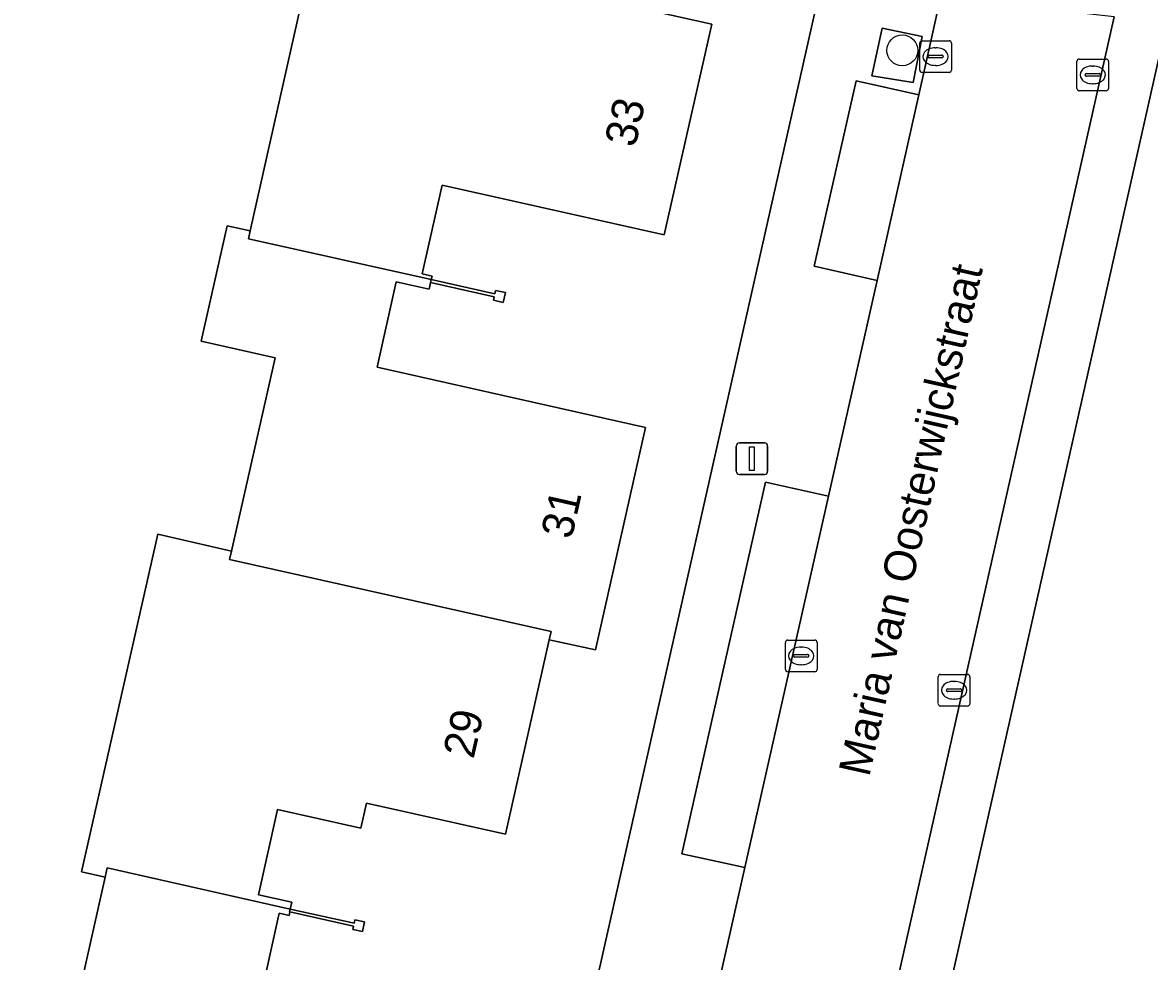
# Model space of a CAD drawing. Extents: x 161771 to 163125, y 382475 to 383179.
# Drawn here: x 162748.34 to 162783.98, y 382690.82 to 382720.52 of the extents above; entities that cross this region are included whole.
import ezdxf

# ---------------------------------------------------------------- set-up
doc = ezdxf.new("R2010")
doc.units = 0
for name, color, linetype in [('IMGEO_Boom', 7, 'Continuous'), ('IMGEO_Erf', 7, 'Continuous'), ('IMGEO_Groenvoorziening', 7, 'Continuous'), ('IMGEO_Kolk', 7, 'Continuous'), ('IMGEO_Lichtmast', 7, 'Continuous'), ('IMGEO_Muur', 7, 'Continuous'), ('IMGEO_Openbare_ruimte_label', 7, 'Continuous'), ('IMGEO_Pand', 7, 'Continuous'), ('IMGEO_Pand_nummerreeks', 7, 'Continuous'), ('IMGEO_Parkeervlak_open', 7, 'Continuous'), ('IMGEO_Rijbaan_lokaal_open', 7, 'Continuous'), ('IMGEO_Voetpad_open', 7, 'Continuous')]:
    doc.layers.add(name, color=color, linetype=linetype)

msp = doc.modelspace()

# ---------------------------------------------------------------- linework, layer by layer
at = {"layer": 'IMGEO_Boom'}
msp.add_circle((162776.162, 382719.639), 0.489, dxfattribs=at)
at = {"layer": 'IMGEO_Erf'}
for points in [[(162832.636, 382755.053), (162794.244, 382763.661), (162784.487, 382720.332), (162773.979, 382673.613)], [(162724.362, 382733.025), (162712.699, 382681.068), (162728.994, 382677.41), (162729.174, 382678.21), (162735.807, 382676.723), (162744.322, 382714.645), (162745.625, 382714.357), (162741.504, 382695.911), (162743.491, 382695.469), (162742.861, 382692.539), (162740.863, 382692.989), (162737.14, 382676.424), (162746.543, 382674.277), (162746.368, 382673.51), (162761.948, 382670.012), (162773.388, 382720.8)], [(162748.826, 382683.999), (162750.953, 382693.494), (162750.21, 382693.661), (162752.617, 382704.341), (162754.951, 382703.803), (162756.331, 382709.918), (162753.995, 382710.445), (162754.81, 382714.093), (162755.544, 382713.928), (162757.457, 382722.482)], [(162765.723, 382721.464), (162770.139, 382720.468), (162768.634, 382713.804), (162761.609, 382715.379), (162760.979, 382712.567), (162761.291, 382712.497), (162761.267, 382712.389), (162763.277, 382711.939), (162763.301, 382712.046), (162763.609, 382711.977), (162763.54, 382711.67), (162763.232, 382711.739), (162763.256, 382711.846), (162761.245, 382712.297), (162761.197, 382712.082), (162760.156, 382712.315), (162759.551, 382709.617), (162768.037, 382707.715), (162766.459, 382700.676), (162764.994, 382700.993), (162763.61, 382694.852), (162759.215, 382695.825), (162759.041, 382695.043), (162756.4, 382695.627), (162755.803, 382692.929), (162756.855, 382692.697), (162756.807, 382692.482), (162758.828, 382692.034), (162758.852, 382692.142), (162759.16, 382692.074), (162759.092, 382691.766), (162758.784, 382691.834), (162758.808, 382691.943), (162756.797, 382692.388), (162756.773, 382692.28), (162756.461, 382692.35), (162755.837, 382689.531)]]:
    msp.add_lwpolyline(points, dxfattribs=at)
at = {"layer": 'IMGEO_Groenvoorziening'}
msp.add_lwpolyline([(162775.523, 382720.341), (162775.197, 382718.834), (162776.504, 382718.624), (162776.795, 382720.073)], close=True, dxfattribs=at)
at = {"layer": 'IMGEO_Kolk'}
for p, q in [((162776.79, 382719.943), (162777.642, 382719.943)), ((162776.715, 382719.017), (162776.715, 382719.869)), ((162777.203, 382719.723), (162777.228, 382719.723)), ((162777.716, 382719.869), (162777.716, 382719.017)), ((162776.974, 382719.437), (162776.974, 382719.449)), ((162777.412, 382719.4), (162777.014, 382719.4)), ((162777.017, 382719.486), (162777.415, 382719.486)), ((162777.458, 382719.449), (162777.458, 382719.437)), ((162781.684, 382718.438), (162781.684, 382719.29)), ((162781.759, 382719.364), (162782.611, 382719.364)), ((162782.685, 382719.29), (162782.685, 382718.438)), ((162777.642, 382718.943), (162776.79, 382718.943)), ((162777.226, 382719.163), (162777.201, 382719.163)), ((162781.943, 382718.858), (162781.943, 382718.87)), ((162782.381, 382718.821), (162781.983, 382718.821)), ((162781.986, 382718.907), (162782.384, 382718.907)), ((162782.172, 382719.144), (162782.197, 382719.144)), ((162782.427, 382718.87), (162782.427, 382718.858)), ((162782.195, 382718.584), (162782.17, 382718.584)), ((162782.611, 382718.364), (162781.759, 382718.364)), ((162772.465, 382700.062), (162772.465, 382700.914)), ((162772.54, 382700.988), (162773.392, 382700.988)), ((162772.953, 382700.768), (162772.978, 382700.768)), ((162773.466, 382700.914), (162773.466, 382700.062)), ((162772.724, 382700.482), (162772.724, 382700.494)), ((162773.162, 382700.445), (162772.764, 382700.445)), ((162772.767, 382700.531), (162773.165, 382700.531)), ((162773.208, 382700.494), (162773.208, 382700.482)), ((162773.392, 382699.988), (162772.54, 382699.988)), ((162772.976, 382700.208), (162772.951, 382700.208)), ((162777.3, 382698.977), (162777.3, 382699.829)), ((162777.375, 382699.903), (162778.227, 382699.903)), ((162777.788, 382699.683), (162777.813, 382699.683)), ((162778.301, 382699.829), (162778.301, 382698.977)), ((162777.559, 382699.397), (162777.559, 382699.409)), ((162777.997, 382699.36), (162777.599, 382699.36)), ((162777.602, 382699.446), (162778, 382699.446)), ((162778.043, 382699.409), (162778.043, 382699.397)), ((162778.227, 382698.903), (162777.375, 382698.903)), ((162777.811, 382699.123), (162777.786, 382699.123))]:
    msp.add_line(p, q, dxfattribs=at)
for points in [[(162776.79, 382719.943), (162777.642, 382719.943)], [(162776.715, 382719.017), (162776.715, 382719.869)], [(162777.716, 382719.869), (162777.716, 382719.017)], [(162781.684, 382718.438), (162781.684, 382719.29)], [(162781.759, 382719.364), (162782.611, 382719.364)], [(162782.685, 382719.29), (162782.685, 382718.438)], [(162777.642, 382718.943), (162776.79, 382718.943)], [(162782.611, 382718.364), (162781.759, 382718.364)], [(162772.465, 382700.062), (162772.465, 382700.914)], [(162772.54, 382700.988), (162773.392, 382700.988)], [(162773.466, 382700.914), (162773.466, 382700.062)], [(162773.392, 382699.988), (162772.54, 382699.988)], [(162777.3, 382698.977), (162777.3, 382699.829)], [(162777.375, 382699.903), (162778.227, 382699.903)], [(162778.301, 382699.829), (162778.301, 382698.977)], [(162778.227, 382698.903), (162777.375, 382698.903)]]:
    msp.add_lwpolyline(points, dxfattribs=at)
for centre, radius, start, end in [((162776.792, 382719.867), 0.0765, 91.552, 178.448), ((162776.792, 382719.867), 0.0765, 91.552, 178.448), ((162777.64, 382719.867), 0.0765, 1.552, 88.448), ((162777.64, 382719.867), 0.0765, 1.552, 88.448), ((162777.014, 382719.446), 0.0403, 85.8775, 175.7526), ((162777.011, 382719.436), 0.0366, 178.938, 274.7102), ((162777.415, 382719.443), 0.043, 264.8664, 352.4533), ((162777.419, 382719.448), 0.0386, 1.7309, 96.639), ((162781.761, 382719.288), 0.0765, 91.552, 178.448), ((162781.761, 382719.288), 0.0765, 91.552, 178.448), ((162782.609, 382719.288), 0.0765, 1.552, 88.448), ((162782.609, 382719.288), 0.0765, 1.552, 88.448), ((162776.792, 382719.019), 0.0765, 181.552, 268.448), ((162776.792, 382719.019), 0.0765, 181.552, 268.448), ((162777.64, 382719.019), 0.0765, 271.552, 358.448), ((162777.64, 382719.019), 0.0765, 271.552, 358.448), ((162781.983, 382718.867), 0.0403, 85.8775, 175.7526), ((162781.98, 382718.857), 0.0366, 178.938, 274.7102), ((162782.384, 382718.864), 0.043, 264.8664, 352.4533), ((162782.388, 382718.869), 0.0386, 1.7309, 96.639), ((162781.761, 382718.44), 0.0765, 181.552, 268.448), ((162781.761, 382718.44), 0.0765, 181.552, 268.448), ((162782.609, 382718.44), 0.0765, 271.552, 358.448), ((162782.609, 382718.44), 0.0765, 271.552, 358.448), ((162772.542, 382700.912), 0.0765, 91.552, 178.448), ((162772.542, 382700.912), 0.0765, 91.552, 178.448), ((162773.39, 382700.912), 0.0765, 1.552, 88.448), ((162773.39, 382700.912), 0.0765, 1.552, 88.448), ((162772.764, 382700.491), 0.0403, 85.8775, 175.7526), ((162772.761, 382700.481), 0.0366, 178.938, 274.7102), ((162773.165, 382700.488), 0.043, 264.8664, 352.4533), ((162773.169, 382700.493), 0.0386, 1.7309, 96.639), ((162772.542, 382700.064), 0.0765, 181.552, 268.448), ((162772.542, 382700.064), 0.0765, 181.552, 268.448), ((162773.39, 382700.064), 0.0765, 271.552, 358.448), ((162773.39, 382700.064), 0.0765, 271.552, 358.448), ((162777.377, 382699.827), 0.0765, 91.552, 178.448), ((162777.377, 382699.827), 0.0765, 91.552, 178.448), ((162778.225, 382699.827), 0.0765, 1.552, 88.448), ((162778.225, 382699.827), 0.0765, 1.552, 88.448), ((162777.599, 382699.406), 0.0403, 85.8775, 175.7526), ((162777.596, 382699.396), 0.0366, 178.938, 274.7102), ((162778, 382699.403), 0.043, 264.8664, 352.4533), ((162778.004, 382699.408), 0.0386, 1.7309, 96.639), ((162777.377, 382698.979), 0.0765, 181.552, 268.448), ((162777.377, 382698.979), 0.0765, 181.552, 268.448), ((162778.225, 382698.979), 0.0765, 271.552, 358.448), ((162778.225, 382698.979), 0.0765, 271.552, 358.448)]:
    msp.add_arc(centre, radius, start, end, dxfattribs=at)
for centre, major_axis, ratio, start_param, end_param in [((162777.202, 382719.443), (-0.387, 0.002), 0.722429, 4.712389, 7.853982), ((162777.227, 382719.443), (-0.39, 0.002), 0.717154, 1.570796, 4.712389), ((162782.171, 382718.864), (-0.387, 0.002), 0.722429, 4.712389, 7.853982), ((162782.196, 382718.864), (-0.39, 0.002), 0.717154, 1.570796, 4.712389), ((162772.952, 382700.488), (-0.387, 0.002), 0.722429, 4.712389, 7.853982), ((162772.977, 382700.488), (-0.39, 0.002), 0.717154, 1.570796, 4.712389), ((162777.787, 382699.403), (-0.387, 0.002), 0.722429, 4.712389, 7.853982), ((162777.812, 382699.403), (-0.39, 0.002), 0.717154, 1.570796, 4.712389)]:
    msp.add_ellipse(centre, major_axis=major_axis, ratio=ratio, start_param=start_param, end_param=end_param, dxfattribs=at)
at = {"layer": 'IMGEO_Lichtmast'}
for p, q in [((162770.913, 382706.326), (162770.913, 382707.126)), ((162770.913, 382707.126), (162770.913, 382706.326)), ((162771.013, 382707.226), (162771.803, 382707.226)), ((162771.803, 382707.226), (162771.013, 382707.226)), ((162771.903, 382707.126), (162771.903, 382706.326)), ((162771.903, 382706.326), (162771.903, 382707.126)), ((162771.803, 382706.226), (162771.013, 382706.226)), ((162771.013, 382706.226), (162771.803, 382706.226))]:
    msp.add_line(p, q, dxfattribs=at)
msp.add_lwpolyline([(162771.333, 382707.101), (162771.483, 382707.101), (162771.483, 382706.351), (162771.333, 382706.351), (162771.333, 382707.101)], dxfattribs=at)
for centre, start, end in [((162771.013, 382707.126), 90, 180), ((162771.013, 382707.126), 90, 180), ((162771.803, 382707.126), 0, 90), ((162771.803, 382707.126), 360, 90), ((162771.013, 382706.326), 180, 270), ((162771.013, 382706.326), 180, 270), ((162771.803, 382706.326), 270, 0), ((162771.803, 382706.326), 270, 0)]:
    msp.add_arc(centre, 0.1, start, end, dxfattribs=at)
at = {"layer": 'IMGEO_Muur'}
for points in [[(162763.609, 382711.977), (162763.301, 382712.046), (162763.277, 382711.939), (162761.267, 382712.389), (162761.245, 382712.297), (162763.256, 382711.846), (162763.232, 382711.739), (162763.54, 382711.67)], [(162759.16, 382692.074), (162758.852, 382692.142), (162758.828, 382692.034), (162756.807, 382692.482), (162756.787, 382692.39), (162756.797, 382692.388), (162758.808, 382691.943), (162758.784, 382691.834), (162759.092, 382691.766)]]:
    msp.add_lwpolyline(points, close=True, dxfattribs=at)
at = {"layer": 'IMGEO_Pand'}
for points in [[(162770.139, 382720.468), (162765.723, 382721.464), (162765.9, 382722.249), (162760.154, 382723.544), (162759.799, 382721.948), (162757.457, 382722.482), (162755.544, 382713.928), (162755.489, 382713.682), (162761.267, 382712.389), (162761.291, 382712.497), (162760.979, 382712.567), (162761.609, 382715.379), (162768.634, 382713.804)], [(162768.037, 382707.715), (162759.551, 382709.617), (162760.156, 382712.315), (162761.197, 382712.082), (162761.245, 382712.297), (162761.267, 382712.389), (162755.489, 382713.682), (162755.544, 382713.928), (162754.81, 382714.093), (162753.995, 382710.445), (162756.331, 382709.918), (162754.951, 382703.803), (162754.891, 382703.537), (162765.054, 382701.258), (162764.994, 382700.993), (162766.459, 382700.676)], [(162764.994, 382700.993), (162765.054, 382701.258), (162754.891, 382703.537), (162754.951, 382703.803), (162752.617, 382704.341), (162750.21, 382693.661), (162750.953, 382693.494), (162751.017, 382693.78), (162756.807, 382692.482), (162756.855, 382692.697), (162755.803, 382692.929), (162756.4, 382695.627), (162759.041, 382695.043), (162759.215, 382695.825), (162763.61, 382694.852)], [(162763.566, 382687.82), (162755.837, 382689.531), (162756.461, 382692.35), (162756.773, 382692.28), (162756.797, 382692.388), (162756.787, 382692.39), (162756.807, 382692.482), (162751.017, 382693.78), (162750.953, 382693.494), (162748.826, 382683.999), (162761.317, 382681.195), (162761.257, 382680.932), (162761.995, 382680.77)]]:
    msp.add_lwpolyline(points, close=True, dxfattribs=at)
at = {"layer": 'IMGEO_Parkeervlak_open'}
for points in [[(162776.687, 382718.23), (162774.699, 382718.68), (162773.374, 382712.81), (162775.363, 382712.356)], [(162773.827, 382705.542), (162771.837, 382705.982), (162769.19, 382694.228), (162771.179, 382693.792)]]:
    msp.add_lwpolyline(points, close=True, dxfattribs=at)
at = {"layer": 'IMGEO_Rijbaan_lokaal_open'}
msp.add_lwpolyline([(162772.733, 382675.659), (162782.86, 382720.698), (162777.37, 382721.321), (162777.112, 382720.115), (162776.687, 382718.23), (162775.363, 382712.356), (162773.827, 382705.542), (162771.179, 382693.792), (162769.201, 382685.018), (162766.545, 382673.234), (162766.28, 382672.057), (162764.104, 382662.327), (162761.49, 382650.637), (162759.896, 382643.513), (162757.281, 382631.82), (162755.524, 382623.961), (162751.529, 382606.101), (162750.958, 382603.561)], dxfattribs=at)
at = {"layer": 'IMGEO_Voetpad_open'}
for points in [[(162767.248, 382685.464), (162769.201, 382685.018), (162771.179, 382693.792), (162769.19, 382694.228), (162771.837, 382705.982), (162773.827, 382705.542), (162775.363, 382712.356), (162773.374, 382712.81), (162774.699, 382718.68), (162776.687, 382718.23), (162777.112, 382720.115), (162777.37, 382721.321), (162773.653, 382722.008), (162773.388, 382720.8), (162761.948, 382670.012), (162763.517, 382669.659), (162762.893, 382666.783), (162761.303, 382667.139), (162747.018, 382603.214)], [(162782.86, 382720.698), (162772.733, 382675.659)], [(162773.979, 382673.613), (162784.487, 382720.332)]]:
    msp.add_lwpolyline(points, dxfattribs=at)
msp.add_lwpolyline([(162775.523, 382720.341), (162776.795, 382720.073), (162776.504, 382718.624), (162775.197, 382718.834)], close=True, dxfattribs=at)

# ---------------------------------------------------------------- texts
at = {"layer": 'IMGEO_Openbare_ruimte_label'}
msp.add_text('Maria van Oosterwijckstraat', height=1, rotation=77.409, dxfattribs=at).set_placement((162775.115, 382696.634))
at = {"layer": 'IMGEO_Pand_nummerreeks'}
for s, rotation, p in [('33', 77.2748, (162767.714, 382716.54)), ('31', 77.3665, (162765.701, 382704.149)), ('29', 77.2977, (162762.603, 382697.206))]:
    msp.add_text(s, height=1, rotation=rotation, dxfattribs=at).set_placement(p)

doc.saveas('drawing.dxf')
